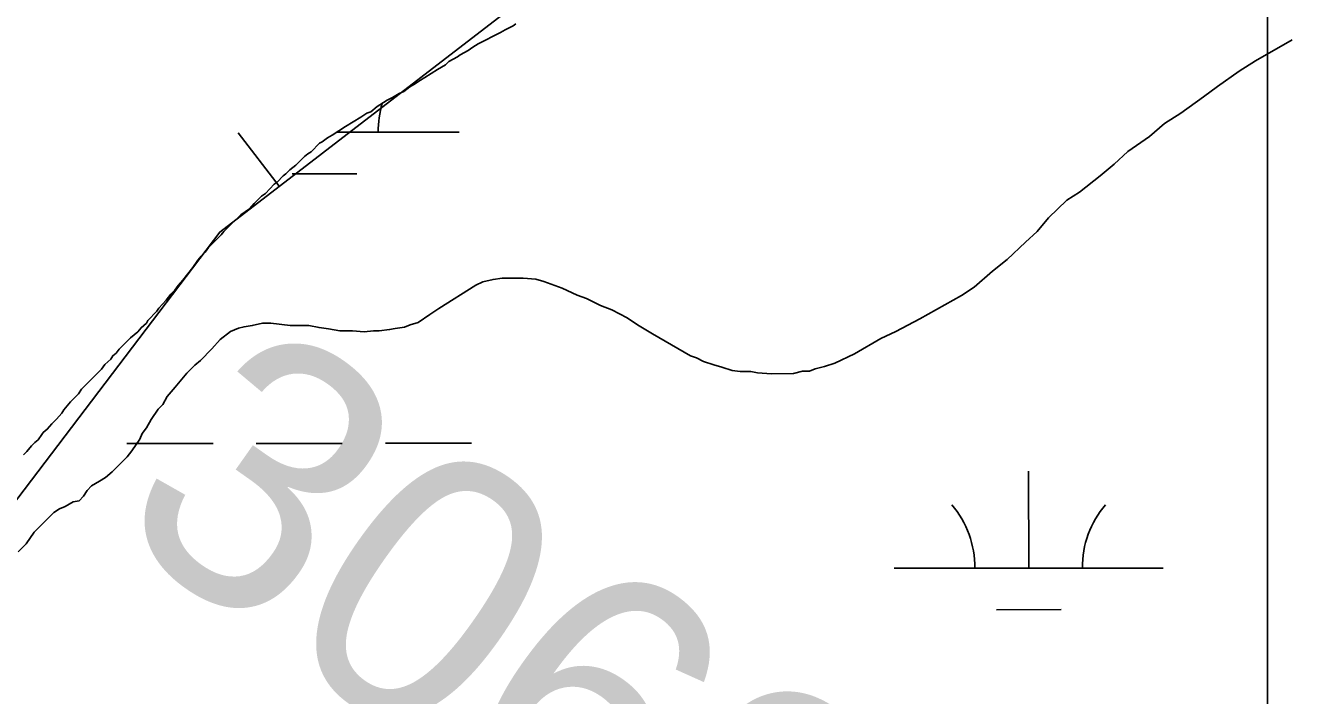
# Model space of a CAD drawing. Extents: x 3279314 to 3317160, y 734079 to 759431.
# Drawn here: x 3296110.7 to 3296581, y 747110.8 to 747359.5 of the extents above; entities that cross this region are included whole.
import ezdxf

# ---------------------------------------------------------------- set-up
doc = ezdxf.new("R2010")
doc.units = 0
for name, color, linetype in [('V-BORW-LINE', 7, 'Continuous'), ('V-GRID-MAJR', 7, 'Continuous'), ('V-SITE-VEGE', 7, 'Continuous'), ('V-SURV-IDEN', 7, 'Continuous'), ('V-WETL-SWMP', 7, 'Continuous')]:
    doc.layers.add(name, color=color, linetype=linetype)

msp = doc.modelspace()

# ---------------------------------------------------------------- linework, layer by layer
at = {"layer": 'V-BORW-LINE'}
msp.add_line((3296204.97, 747299.79), (3296189.73, 747319.6), dxfattribs=at)
for points in [[(3296579.92, 747680.55), (3296514.36, 747562.31), (3296442.81, 747474.87), (3296295.73, 747369.6), (3296182.91, 747282.81), (3296027.73, 747078.61), (3295925.34, 746895.76), (3295814.24, 746718.51), (3295699.07, 746646.74), (3295677.09, 746592.56), (3295458.27, 746356.21), (3295349.69, 746196.74), (3295230.88, 746003.15), (3295110.97, 745804.26), (3295055.03, 745610.54), (3294992.24, 745446.55), (3294899.66, 745256.67), (3294818.09, 745128.52), (3294625.97, 744805.6), (3294546.82, 744600.23), (3294527.39, 744482.04), (3294520.6, 744418.03), (3294430.4, 744156.18)], [(3294899.66, 745256.67), (3294992.24, 745446.55), (3295055.03, 745610.54), (3295110.97, 745804.26), (3295230.88, 746003.15), (3295349.69, 746196.74), (3295458.27, 746356.21), (3295677.09, 746592.56), (3295699.07, 746646.74), (3295814.24, 746718.51), (3295925.34, 746895.76), (3296027.73, 747078.61), (3296182.91, 747282.81), (3296295.73, 747369.6), (3296442.81, 747474.87), (3296514.36, 747562.31), (3296579.92, 747680.55)]]:
    msp.add_lwpolyline(points, dxfattribs=at)
at = {"layer": 'V-GRID-MAJR'}
msp.add_spline([(3296575.29, 739462.57), (3296572.65, 745521.02), (3296570, 751582.85), (3296567.36, 757644.71), (3296567.36, 757648.05)], degree=3, dxfattribs=at)
at = {"layer": 'V-SITE-VEGE'}
for points in [[(3296490.69, 747288.14), (3296497.51, 747294.6), (3296502.21, 747297.62), (3296509.88, 747303.66), (3296515, 747307.97), (3296520.12, 747312.71), (3296528.22, 747318.31), (3296533.77, 747323.05), (3296539.74, 747326.94), (3296548.27, 747332.98), (3296553.4, 747336.86), (3296561.5, 747342.47), (3296567.48, 747346.35), (3296581.14, 747354.13)], [(3296108.04, 747164.14), (3296111.02, 747167.15), (3296113.99, 747171.45), (3296121.24, 747178.76), (3296123.37, 747180.06), (3296125.51, 747180.93), (3296128.5, 747182.66), (3296130.64, 747183.09), (3296132.34, 747184.82), (3296133.61, 747186.96), (3296135.32, 747188.69), (3296138.31, 747190.42), (3296140.45, 747191.71), (3296143, 747193.86), (3296148.54, 747199.46), (3296150.24, 747201.61), (3296153.22, 747205.91), (3296154.06, 747208.05), (3296155.76, 747210.2), (3296157.46, 747213.21), (3296160.01, 747217.08), (3296161.71, 747218.8), (3296163.41, 747221.8), (3296166.4, 747225.25), (3296170.65, 747230.41), (3296173.64, 747233.42), (3296175.77, 747235.15), (3296180.02, 747239.45), (3296183.01, 747242.89), (3296186.84, 747245.91), (3296189.84, 747247.21), (3296191.97, 747247.65), (3296194.97, 747248.09), (3296198.82, 747248.97), (3296201.82, 747248.98), (3296209.1, 747248.16), (3296215.95, 747248.2), (3296219.81, 747247.36), (3296223.24, 747246.95), (3296227.53, 747246.12), (3296232.24, 747246.14), (3296236.52, 747245.73), (3296239.95, 747246.18), (3296242.09, 747246.19), (3296245.94, 747246.64), (3296248.08, 747247.08), (3296251.5, 747247.52), (3296253.64, 747248.39), (3296256.63, 747249.26), (3296260.9, 747252.28), (3296264.32, 747254.44), (3296277.97, 747263.08), (3296280.54, 747264.37), (3296284.39, 747265.25), (3296287.81, 747265.7), (3296295.52, 747265.73), (3296300.23, 747265.33), (3296303.23, 747264.49), (3296310.1, 747261.95), (3296315.68, 747259.41), (3296319.11, 747258.14), (3296324.27, 747255.6), (3296328.56, 747253.91), (3296334.14, 747250.94), (3296338, 747248.4), (3296343.59, 747245), (3296357.76, 747236.93), (3296359.91, 747236.08), (3296362.48, 747234.81), (3296366.35, 747233.55), (3296369.35, 747232.71), (3296373.21, 747231.44), (3296376.21, 747231.03), (3296380.06, 747231.05), (3296382.64, 747230.63), (3296387.78, 747230.23), (3296395.91, 747230.28), (3296399.33, 747231.15), (3296401.91, 747231.16), (3296404.04, 747232.03), (3296407.46, 747232.9), (3296411.31, 747234.21), (3296418.57, 747237.67), (3296428.4, 747243.29), (3296433.95, 747245.89), (3296442.92, 747250.64), (3296458.29, 747259.29), (3296462.99, 747262.31), (3296469.81, 747268.34), (3296475.35, 747272.65), (3296482.17, 747279.11), (3296486.44, 747282.98), (3296490.69, 747288.14)]]:
    msp.add_lwpolyline(points, dxfattribs=at)
at = {"layer": 'V-WETL-SWMP'}
for p, q in [((3296226.3, 747319.84), (3296271.77, 747319.86)), ((3296209.78, 747304.4), (3296233.78, 747304.41)), ((3296148.42, 747204.37), (3296180.42, 747204.39)), ((3296196.42, 747204.39), (3296228.42, 747204.41)), ((3296244.42, 747204.42), (3296276.42, 747204.43)), ((3296483.29, 747158.11), (3296483.27, 747194.11)), ((3296433.29, 747158.08), (3296533.29, 747158.14)), ((3296471.3, 747142.67), (3296495.3, 747142.69))]:
    msp.add_line(p, q, dxfattribs=at)
for points in [[(3296292.84, 747360.09), (3296291.85, 747359.35), (3296288.9, 747357.85), (3296287.18, 747356.86), (3296278.81, 747352.62), (3296276.84, 747351.37), (3296275.12, 747350.13)], [(3296292.84, 747360.09), (3296291.85, 747359.35), (3296288.9, 747357.85), (3296287.18, 747356.86), (3296278.81, 747352.62), (3296276.84, 747351.37), (3296275.12, 747350.13)], [(3296275.12, 747350.13), (3296272.16, 747348.64), (3296271.18, 747347.89), (3296267.98, 747346.15), (3296266.75, 747344.91), (3296263.8, 747343.16), (3296259.12, 747340.18), (3296257.4, 747339.18), (3296255.19, 747337.69), (3296253.46, 747336.69), (3296251.25, 747334.95), (3296249.53, 747334.2), (3296247.07, 747332.71), (3296245.1, 747331.71), (3296242.39, 747329.97), (3296241.41, 747329.47), (3296238.95, 747327.48), (3296237.47, 747326.98), (3296235.26, 747325.49), (3296229.6, 747322.01), (3296224.68, 747318.77), (3296222.96, 747317.78), (3296220.99, 747316.29), (3296220, 747315.79), (3296216.81, 747312.56), (3296215.58, 747311.82), (3296214.35, 747310.82), (3296211.16, 747307.6), (3296208.95, 747305.86), (3296207.47, 747304.37), (3296206.49, 747303.62), (3296204.28, 747301.39), (3296203.05, 747300.64), (3296199.86, 747297.17), (3296198.38, 747296.18), (3296195.68, 747293.45), (3296193.96, 747291.46), (3296190.77, 747289.23), (3296189.05, 747287.49), (3296186.84, 747285.5), (3296184.38, 747283.02), (3296183.4, 747281.78), (3296178.73, 747277.07), (3296177.51, 747275.34), (3296176.04, 747273.85), (3296174.81, 747272.36), (3296172.85, 747269.64), (3296169.17, 747264.93), (3296167.45, 747262.94), (3296166.23, 747261.21), (3296164.75, 747259.72), (3296163.04, 747257.49), (3296160.34, 747254.52), (3296159.6, 747253.52), (3296156.16, 747250.05), (3296155.68, 747249.06), (3296153.71, 747247.32), (3296152.48, 747245.84), (3296149.78, 747243.6), (3296145.6, 747239.38), (3296144.38, 747237.9), (3296143.15, 747236.9), (3296142.42, 747235.66), (3296140.2, 747233.68), (3296138.98, 747231.94), (3296131.61, 747224.5), (3296130.39, 747222.77), (3296127.44, 747219.79), (3296124.99, 747216.82), (3296124.25, 747215.58), (3296122.29, 747213.35), (3296120.57, 747211.61), (3296118.85, 747209.63), (3296117.38, 747208.39), (3296116.4, 747206.9), (3296115.91, 747206.4), (3296115.42, 747205.66), (3296114.19, 747204.67), (3296112.96, 747203.43), (3296111.24, 747201.44), (3296110.02, 747200.2)], [(3296275.12, 747350.13), (3296272.16, 747348.64), (3296271.18, 747347.89), (3296267.98, 747346.15), (3296266.75, 747344.91), (3296263.8, 747343.16), (3296259.12, 747340.18), (3296257.4, 747339.18), (3296255.19, 747337.69), (3296253.46, 747336.69), (3296251.25, 747334.95), (3296249.53, 747334.2), (3296247.07, 747332.71), (3296245.1, 747331.71), (3296242.39, 747329.97), (3296241.41, 747329.47), (3296238.95, 747327.48), (3296237.47, 747326.98), (3296235.26, 747325.49), (3296229.6, 747322.01), (3296224.68, 747318.77), (3296222.96, 747317.78), (3296220.99, 747316.29), (3296220, 747315.79), (3296216.81, 747312.56), (3296215.58, 747311.82), (3296214.35, 747310.82), (3296211.16, 747307.6), (3296208.95, 747305.86), (3296207.47, 747304.37), (3296206.49, 747303.62), (3296204.28, 747301.39), (3296203.05, 747300.64), (3296199.86, 747297.17), (3296198.38, 747296.18), (3296195.68, 747293.45), (3296193.96, 747291.46), (3296190.77, 747289.23), (3296189.05, 747287.49), (3296186.84, 747285.5), (3296184.38, 747283.02), (3296183.4, 747281.78), (3296178.73, 747277.07), (3296177.51, 747275.34), (3296176.04, 747273.85), (3296174.81, 747272.36), (3296172.85, 747269.64), (3296169.17, 747264.93), (3296167.45, 747262.94), (3296166.23, 747261.21), (3296164.75, 747259.72), (3296163.04, 747257.49), (3296160.34, 747254.52), (3296159.6, 747253.52), (3296156.16, 747250.05), (3296155.68, 747249.06), (3296153.71, 747247.32), (3296152.48, 747245.84), (3296149.78, 747243.6), (3296145.6, 747239.38), (3296144.38, 747237.9), (3296143.15, 747236.9), (3296142.42, 747235.66), (3296140.2, 747233.68), (3296138.98, 747231.94), (3296131.61, 747224.5), (3296130.39, 747222.77), (3296127.44, 747219.79), (3296124.99, 747216.82), (3296124.25, 747215.58), (3296122.29, 747213.35), (3296120.57, 747211.61), (3296118.85, 747209.63), (3296117.38, 747208.39), (3296116.4, 747206.9), (3296115.91, 747206.4), (3296115.42, 747205.66), (3296114.19, 747204.67), (3296112.96, 747203.43), (3296111.24, 747201.44), (3296110.02, 747200.2)]]:
    msp.add_lwpolyline(points, dxfattribs=at)
for centre, start, end in [((3296277.01, 747320.34), 163.1831, 180.801), ((3296428.05, 747158.56), 359.2573, 40.801), ((3296538.53, 747158.61), 139.2573, 180.801)]:
    msp.add_arc(centre, 35.25, start, end, dxfattribs=at)

# ---------------------------------------------------------------- texts
at = {"layer": 'V-SURV-IDEN'}
msp.add_text('3062+53.4', height=100, rotation=324.796, dxfattribs=at).set_placement((3296140.49, 747173.28))

doc.saveas('drawing.dxf')
